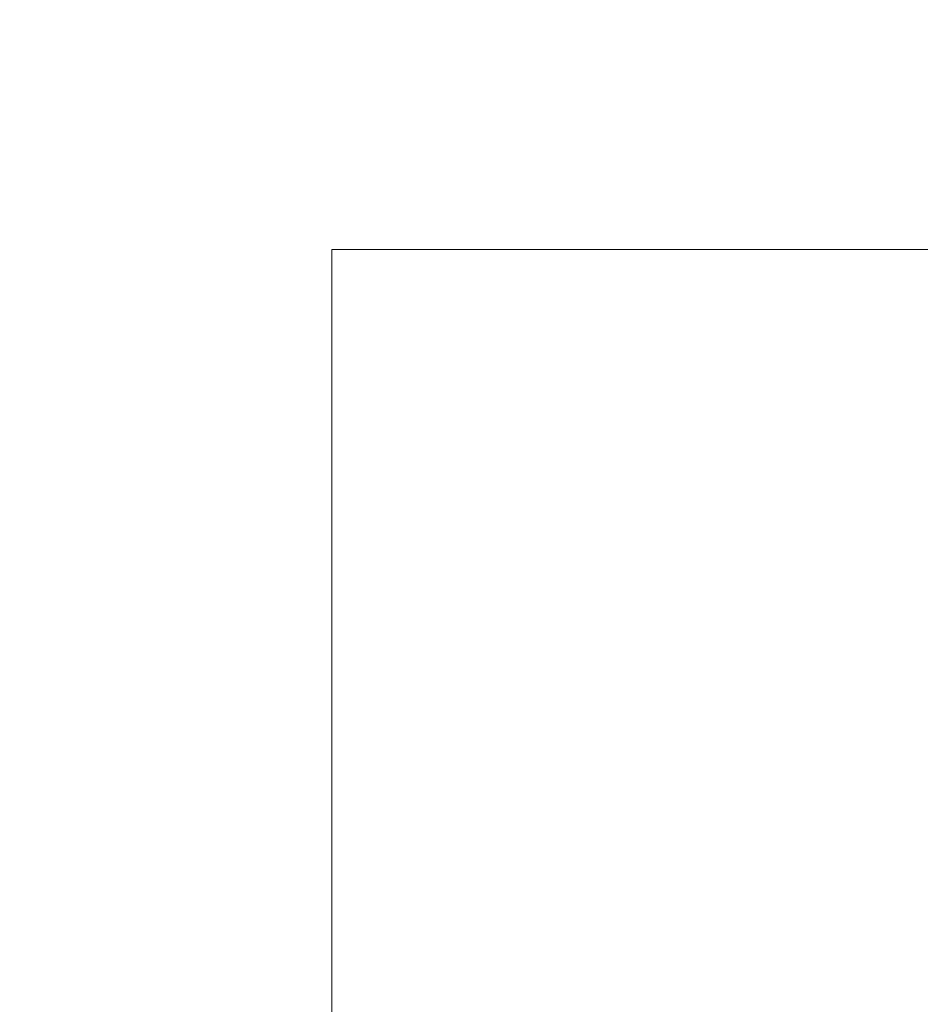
# Model space of a CAD drawing. Header units: inches. Extents: x -412 to -304, y -62 to 18.
# Tile 511 of 656: x -363.612 to -362.969, y -8.798 to -8.095. Entities that reach past the tile are written whole.
import ezdxf

# ---------------------------------------------------------------- set-up
doc = ezdxf.new("R2010")
doc.units = ezdxf.units.IN
doc.header["$LTSCALE"] = 32
doc.header["$MEASUREMENT"] = 0
for name, color, linetype, lineweight in [('Black', 7, 'Continuous', 18), ('Drawing', 7, 'Continuous', 18), ('None', 7, 'Continuous', 18), ('SolidLine', 7, 'Continuous', 15), ('Wood_1-H', 7, 'Continuous', 13)]:
    doc.layers.add(name, color=color, linetype=linetype, lineweight=lineweight)

# ---------------------------------------------------------------- blocks, each defined once
blk = doc.blocks.new('Group-20')
at = {"layer": 'Black'}
for points in [[(-34.54794, 16.53613, 28.9791), (34.54794, 16.53613, 28.9791), (34.54794, -16.53613, 28.9791), (-34.54794, -16.53613, 28.9791)], [(-34.54794, 16.53613, 27.70079), (34.54794, 16.53613, 27.70079), (34.54794, -16.53613, 27.70079), (-34.54794, -16.53613, 27.70079)]]:
    blk.add_3dface(points, dxfattribs=at)
at = {"layer": 'Wood_1-H'}
for points in [[(-35.96494, 17.95313, 28.99879), (35.96494, 17.95313, 28.99879), (35.96494, -17.95313, 28.99879), (-35.96494, -17.95313, 28.99879)], [(-35.96494, 17.95313, 28.9791), (35.96494, 17.95313, 28.9791), (35.96494, -17.95313, 28.9791), (-35.96494, -17.95313, 28.9791)]]:
    blk.add_3dface(points, dxfattribs=at)
blk = doc.blocks.new('MpHtAdjTrough-1095 (3D)')
at = {"layer": 'Black'}
for points, invisible_edges in [([(-17.24409, -4.86333, -0.03937), (-17.24409, -4.79247), (-17.24409, -5.31609), (-17.24409, -4.86333, -0.03937)], 13), ([(-17.24409, -5.31609), (-17.24409, -5.31609, -0.03937), (-17.24409, -4.86333, -0.03937), (-17.24409, -5.31609)], 12)]:
    blk.add_3dface(points, dxfattribs=dict(at, invisible_edges=invisible_edges))
for points in [[(-17.24409, -5.31609), (17.24409, -5.31609), (17.24409, -4.79247), (-17.24409, -4.79247)], [(-17.24409, -4.86333, -0.03937), (17.24409, -4.86333, -0.03937), (17.24409, -5.31609, -0.03937), (-17.24409, -5.31609, -0.03937)], [(-17.24409, -5.31609, -0.03937), (17.24409, -5.31609, -0.03937), (17.24409, -5.31609), (-17.24409, -5.31609)]]:
    blk.add_3dface(points, dxfattribs=at)
blk = doc.blocks.new('Group-23')
at = {"layer": 'None'}
blk.add_blockref('Group-20', (0, 0), dxfattribs=at)
at = {"layer": 'SolidLine', "color": 7}
blk.add_blockref('MpHtAdjTrough-1095 (3D)', (0, 0, 27.70079), dxfattribs=at)
blk = doc.blocks.new('MP Ht Adju Rect Table (3D)')
at = {"layer": 'None'}
blk.add_blockref('Group-23', (0, 0), dxfattribs=at)
at = {"layer": 'Drawing', "color": 0, "flags": 1}
for tag in ['Tag', 'Catalog', 'Option1', 'Option2', 'Option3', 'Option4', 'Option5', 'Option6', 'Option7', 'Option8', 'Option9', 'Option10', 'Option11', 'Option12', 'Custom', 'FinishGroup', 'Discount', 'Item2', 'Item3', 'Item6', 'Item9', 'Item10', 'Item12', 'Item13', 'Item16', 'Item19', 'Item20', 'Item21', 'Item22', 'Item23', 'Item24', 'Item25', 'Item8', 'Item18', 'Item1', 'Item4', 'Item5', 'Item7', 'Item11', 'Item14', 'Item15', 'Item17']:
    blk.add_attdef(tag, (-16.60664, -46.53056), '', height=0.00709, dxfattribs=at)

msp = doc.modelspace()

# ---------------------------------------------------------------- block references
at = {"layer": 'Drawing', "rotation": 270}
msp.add_blockref('MP Ht Adju Rect Table (3D)', (-358.07283, -25.50309), dxfattribs=at)

doc.saveas('drawing.dxf')
